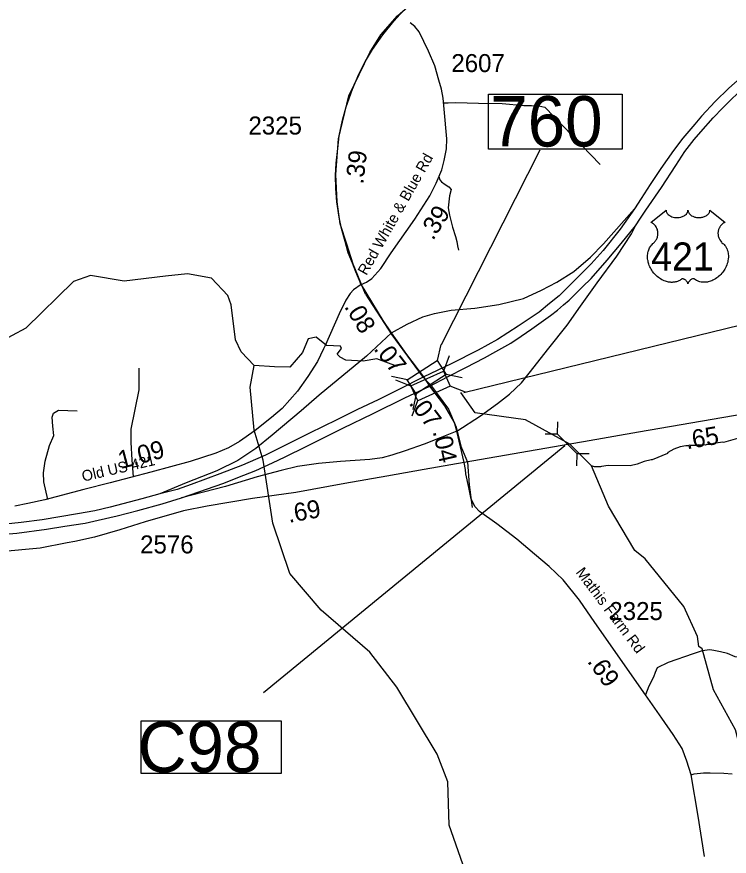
# Model space of a CAD drawing. Extents: x 1248224 to 1454986, y 825081 to 985870.
# Drawn here: x 1408611 to 1413562, y 877589 to 883421 of the extents above; entities that cross this region are included whole.
import ezdxf

# ---------------------------------------------------------------- set-up
doc = ezdxf.new("R2010")
doc.units = 0
for name, color, linetype in [('Exist Hydrographic Misc Water Feature', 7, 'Continuous'), ('Exist Road Non-System Type 51', 7, 'Continuous'), ('Exist Road Primary Interstate Ramp 1 Lane Attributed', 7, 'Continuous'), ('Exist Road Primary US Divided Attributed', 7, 'Continuous'), ('Exist Road Primary US Service Attributed', 7, 'Continuous'), ('Exist Road Primary US Shield CELL', 7, 'Continuous'), ('Exist Road Primary US Shield Number Label', 7, 'Continuous'), ('Exist Road Primary US Structure Standard Bridge CELL', 7, 'Continuous'), ('Exist Road Primary US Structure Standard Bridge Number Label', 7, 'Continuous'), ('Exist Road Secondary Mileage Hundredths English Label', 7, 'Continuous'), ('Exist Road Secondary Structure Culvert CELL', 7, 'Continuous'), ('Exist Road Secondary Structure Culvert Number Label', 7, 'Continuous'), ('Exist Road Secondary Type 51 Attributed', 7, 'Continuous'), ('Exist Road Secondary Type 51 Label', 7, 'Continuous'), ('Exist Road Secondary Type 51 Number Label', 7, 'Continuous')]:
    doc.layers.add(name, color=color, linetype=linetype)

msp = doc.modelspace()

# ---------------------------------------------------------------- linework, layer by layer
at = {"layer": 'Exist Hydrographic Misc Water Feature'}
for points in [[(1409643.4, 881618.9), (1409356.3, 881585.2), (1409124.3, 881622.8), (1409006.3, 881582.5), (1408674.3, 881257.6), (1408387.2, 881105.8), (1407870.3, 881099.8), (1407673.2, 881212.1), (1407649.2, 881278.3), (1407643.5, 881298.1), (1407709.2, 881342.7), (1407827.2, 881409.2), (1407839.2, 881599.5), (1407817.7, 881654.6)], [(1410260.3, 880999.1), (1410170.3, 881092.9), (1410130.3, 881175.8), (1410101.3, 881419.3), (1410078.3, 881485.4), (1409963.2, 881606), (1409797.3, 881635.5), (1409643.4, 881618.9)], [(1411257.3, 880990.3), (1411113.3, 881044.3), (1411019.1, 881028.1), (1410897, 881035.9), (1410858.7, 881055.9), (1410837.1, 881077.6), (1410867, 881115.9), (1410860.4, 881132.5), (1410763.9, 881137.5), (1410690.7, 881195.8), (1410635.7, 881184.1), (1410595.8, 881087.6), (1410509.3, 880987.6), (1410402.3, 880989.7), (1410260.3, 880999.1)], [(1411478.4, 876349), (1411652.4, 876713.2), (1411643.3, 877061.4), (1411738.4, 877276.2), (1411726.3, 877486.6), (1411615.3, 877803.9), (1411605.3, 878106.1), (1411533.3, 878297.9), (1411251.3, 878763.2), (1411063.3, 879006.7), (1410727.3, 879299), (1410507.3, 879553), (1410389.3, 879903.4), (1410322.3, 880341.3), (1410260.3, 880549.4), (1410232.3, 880848.7), (1410260.3, 880999.1)], [(1414776.4, 876574.8), (1414498.4, 876823.3), (1414409.4, 876949.8), (1414364.4, 877216.7), (1414339.4, 877233.6), (1414332.4, 877319.1), (1414244.4, 877504.7), (1413796.4, 878002.9), (1413674.4, 878199), (1413604.4, 878466.4), (1413451.4, 878745.2), (1413373.4, 879029.1), (1413349.4, 879046), (1413342.4, 879115.1), (1413246.3, 879323.8), (1412977.3, 879654.3), (1412904.8, 879713.3), (1412722.6, 880021.1), (1412605.4, 880302.2), (1412453.6, 880451.9), (1412146.3, 880619.8), (1411796.3, 880669.5), (1411695.6, 880811.6)], [(1413634.3, 880496.3), (1413521.7, 880462.7), (1413517.4, 880464.9), (1413453.5, 880456.3), (1413429.4, 880448.8), (1413405.4, 880449.4), (1413397.3, 880445.5), (1413347.4, 880446.6), (1413333.2, 880443), (1413293.2, 880441.8), (1413285.2, 880444.1), (1413277.1, 880440.2), (1413259.2, 880440.6), (1413221.1, 880433.4), (1413176.7, 880416.5), (1413134.2, 880393.4), (1413132.1, 880387.4), (1413027.1, 880341.8), (1413019.8, 880343), (1412970.8, 880331), (1412922.4, 880312), (1412874.2, 880301.2), (1412720.2, 880304.5), (1412674.1, 880297.6), (1412666.1, 880293.8), (1412626.1, 880294.7), (1412605.4, 880302.2)]]:
    msp.add_lwpolyline(points, dxfattribs=at)
at = {"layer": 'Exist Road Non-System Type 51'}
for points in [[(1411034.7, 881494.3), (1410948.7, 881701.6), (1410903.4, 881840.3), (1410858.2, 881981.8), (1410838.4, 882134.7), (1410827.1, 882324.4), (1410846.9, 882572.1), (1410917.6, 882872.2), (1411064.7, 883172.3), (1411141.1, 883295.4), (1411257, 883428.5), (1411328.8, 883489.9)], [(1411573.4, 882824), (1411608.7, 882823.4), (1411661.7, 882825.3), (1411819, 882821.4), (1411984.2, 882819.4), (1412135.6, 882803.7), (1412188.7, 882805.3), (1412237.9, 882801.3), (1412281.1, 882793.9), (1412665.8, 882395.2)], [(1411543.3, 882312), (1411549.9, 882287.7), (1411561.7, 882273.9), (1411587.3, 882256.2), (1411612.9, 882240.5), (1411628.6, 882220.8), (1411618.8, 882177.5), (1411608.9, 882092.9), (1411616.8, 882043.7), (1411638.4, 881959.1), (1411660.1, 881894.2), (1411669.9, 881860.7), (1411673.8, 881829.2), (1411679.7, 881799.7)], [(1411034.7, 881494.3), (1411218.2, 881212.3), (1411427.8, 880923.8), (1411486.8, 880864.8), (1411611.3, 880694.3), (1411663.7, 880569.8), (1411696.4, 880438.6), (1411742.3, 880327.2), (1411755.4, 880169.8), (1411775.1, 880012.5)], [(1409421.1, 880223.8), (1409412.6, 880342.7), (1409407, 880464.4), (1409407, 880555), (1409460.7, 880829.6), (1409460.7, 880979.6)], [(1408827, 880068), (1408798.7, 880189.8), (1408795.9, 880252.1), (1408807.2, 880334.2), (1408838.3, 880441.7), (1408869.5, 880512.5), (1408861, 880577.6), (1408858.1, 880639.9), (1408866.6, 880668.2), (1408900.6, 880688), (1409030.7, 880682.4)], [(1413701.9, 878966.6), (1413651.1, 878969.8), (1413603.6, 878974.8), (1413549.6, 878997.7), (1413500.4, 879009.2), (1413454.6, 879019), (1413426.7, 879023.9), (1413372.7, 879015.7), (1413312.1, 878996.1), (1413136.8, 878933.8), (1413061.4, 878897.7), (1413046.7, 878864.9), (1413035.2, 878833.8), (1413004.1, 878771.5), (1412978.9, 878710)], [(1413296.3, 878154.1), (1413318.6, 878161.9), (1413382.9, 878168), (1413428.7, 878169.5), (1413525.1, 878166.4), (1413583.2, 878161.9)]]:
    msp.add_lwpolyline(points, dxfattribs=at)
at = {"layer": 'Exist Road Primary Interstate Ramp 1 Lane Attributed'}
for points in [[(1411215.9, 881224.3), (1411324.9, 881285.6), (1411431.6, 881335.5), (1411513.4, 881360.5), (1411629.2, 881383.2), (1411794.9, 881396.8), (1411960.7, 881421.8), (1412133.3, 881462.7), (1412257, 881521.7), (1412363.8, 881576.2), (1412481.8, 881651.2), (1412598.8, 881751.1), (1412687.4, 881844.2), (1412902.5, 882086)], [(1411670, 880543), (1411833.5, 880647.5), (1411951.6, 880733.8), (1412035.6, 880799.6), (1412117.4, 880876.8), (1412170.8, 880944.9), (1412309.3, 881117.5), (1412435.3, 881278.8), (1412527.3, 881410.5), (1412643.1, 881571.7), (1412780.5, 881757.9), (1412881.5, 881912.3), (1412909.3, 881968.5)], [(1411215.9, 881224.3), (1411042.2, 881063), (1410712.9, 880792.8), (1410586.9, 880683.8), (1410384.8, 880513.5), (1410272.4, 880422.7), (1410147.5, 880338.7), (1410001, 880266), (1409787.6, 880184.2), (1409604.8, 880107)], [(1411670, 880543), (1411554.2, 880495.3), (1411443, 880452.2), (1411309, 880404.5), (1411218.2, 880375), (1411150, 880356.8), (1411063.8, 880345.5), (1410859.4, 880331.8), (1410708.4, 880318.2), (1410560.8, 880295.5), (1410447.2, 880268.3), (1410282.6, 880225.1), (1410062.3, 880157), (1409754.7, 880079.8)]]:
    msp.add_lwpolyline(points, dxfattribs=at)
at = {"layer": 'Exist Road Primary US Divided Attributed'}
for points in [[(1414397.2, 883462.1), (1414274.1, 883409.9), (1414175.3, 883358.8), (1414064.6, 883298.6), (1413956.7, 883231.6), (1413816.5, 883135.1), (1413714.3, 883061.3), (1413637.7, 882995.5), (1413558.2, 882923.9), (1413464.5, 882832), (1413369.2, 882730.9), (1413322, 882675.3), (1413239.1, 882577.6), (1413173.9, 882491.3), (1413085.3, 882366.4), (1413012.1, 882255.2), (1412949.6, 882157.5), (1412902.5, 882086)], [(1412909.3, 881968.5), (1412945.7, 882020.7), (1412983.1, 882077.5), (1413090.4, 882234.7), (1413191.5, 882388), (1413253.3, 882485.1), (1413319.2, 882568), (1413365.2, 882621.9), (1413449.2, 882718.4), (1413516.8, 882788.2), (1413582.6, 882854.1), (1413643.3, 882908), (1413763.1, 883007.4), (1413874.4, 883093.7), (1414001, 883178.2), (1414129.9, 883254.9), (1414228.6, 883308.2), (1414356.4, 883371.3), (1414479.6, 883420.7), (1414613.5, 883472.9)], [(1412902.5, 882086), (1412804.9, 881945.2), (1412685.1, 881796.5), (1412602.2, 881703.4), (1412480.1, 881581.9), (1412379.1, 881482), (1412312.7, 881429.8), (1412240, 881369.6), (1412094.7, 881270.8), (1411952.2, 881178.8), (1411818.2, 881103.9), (1411629.2, 881009.7), (1411439, 880920)], [(1411481, 880855.3), (1411603.1, 880920), (1411732.5, 880983.6), (1411860.2, 881050.5), (1411939.7, 881094.8), (1412044.7, 881153.9), (1412116.3, 881201.5), (1412191.2, 881252.6), (1412270.1, 881310.5), (1412320.1, 881345.7), (1412367.7, 881382.1), (1412409.8, 881419.5), (1412448.4, 881452.5), (1412493.2, 881496.7), (1412543.2, 881545.6), (1412602.8, 881602.3), (1412714.6, 881729.5), (1412811.1, 881845.3), (1412909.3, 881968.5)], [(1411439, 880920), (1411260.7, 880830.3), (1411121.7, 880759.9), (1410978.6, 880691.8), (1410835.5, 880620.2), (1410645.4, 880527.1), (1410469.9, 880440.8), (1410338.8, 880376.1), (1410269.6, 880344.3), (1410178.7, 880306.9), (1410022.6, 880245.6), (1409822.2, 880171.8), (1409726.3, 880137.7), (1409604.8, 880107)], [(1409754.7, 880079.8), (1410049.9, 880179.7), (1410147.5, 880219.4), (1410273, 880269.4), (1410387.6, 880322.8), (1410476.2, 880363.6), (1410622.1, 880436.3), (1410877, 880562.3), (1411086.5, 880665.6), (1411307.9, 880773.5), (1411481, 880855.3)], [(1409604.8, 880107), (1409481, 880071.8), (1409259.6, 880015.1), (1409154, 879989), (1409033.7, 879967.4), (1408787.3, 879925.4), (1408642, 879908.3), (1408488.7, 879891.3), (1408320.7, 879880), (1408107.2, 879864.1), (1407585.2, 879847.7), (1405296.8, 879771.1)], [(1405495.2, 879708.1), (1405775.1, 879718.7), (1406038, 879729), (1406286.1, 879739.2), (1406543.2, 879746), (1406774.3, 879753.9), (1407005.3, 879763), (1407252.3, 879769.8), (1407503.8, 879778.9), (1407822.2, 879790.3), (1408038.5, 879799.3), (1408263.9, 879805), (1408417.7, 879816.4), (1408611.3, 879834.5), (1408817.4, 879861.8), (1408945.7, 879881.1), (1409085.9, 879903.8), (1409175.6, 879924.2), (1409307.9, 879953.8), (1409453.2, 879990.1), (1409620.7, 880037.8), (1409754.7, 880079.8)]]:
    msp.add_lwpolyline(points, dxfattribs=at)
at = {"layer": 'Exist Road Primary US Service Attributed'}
msp.add_lwpolyline([(1411004.7, 881562), (1410951.9, 881523.7), (1410928.2, 881497.3), (1410896.5, 881451), (1410851.6, 881357.3), (1410755.2, 881141.9), (1410742, 881114.2), (1410699.7, 881025.7), (1410632.4, 880921.3), (1410561.1, 880820.9), (1410454.2, 880699.4), (1410381.6, 880636), (1410268, 880546.2), (1410158.4, 880470.9), (1410083.2, 880427.3), (1409993.4, 880389), (1409816.5, 880330.9), (1409541.8, 880258.2), (1409260.6, 880184.2), (1409077.1, 880136.7), (1408806.4, 880064), (1408688.9, 880038.9), (1408596.5, 880021.8)], dxfattribs=at)
at = {"layer": 'Exist Road Primary US Shield CELL'}
msp.add_lwpolyline([(1413122.9, 882076.8), (1413123.2, 882072.4), (1413124.3, 882067.2), (1413125.1, 882064.5), (1413127.5, 882059.4), (1413131.6, 882053.3), (1413137.2, 882047.3), (1413143.5, 882042.1), (1413147.8, 882039.3), (1413155, 882035.4), (1413163.3, 882032), (1413172.4, 882029.3), (1413181.8, 882027.5), (1413192, 882026.3), (1413202.1, 882026.1), (1413213, 882027), (1413225.1, 882029.3), (1413230.7, 882030.7), (1413236.9, 882032.9), (1413242.7, 882035.2), (1413249, 882038.6), (1413254.1, 882041.9), (1413258.1, 882044.8), (1413263.7, 882050.2), (1413268.2, 882055.8), (1413270.1, 882058.9), (1413271.7, 882061.9), (1413274, 882068.3), (1413274.6, 882071.2), (1413275, 882077), (1413275.4, 882072.1), (1413275.9, 882069), (1413276.7, 882066), (1413278, 882062.8), (1413280.2, 882058.3), (1413282.7, 882054.5), (1413287.5, 882048.9), (1413290.4, 882046.2), (1413293.1, 882044), (1413300.3, 882039), (1413308.8, 882034.7), (1413312.9, 882032.9), (1413317.2, 882031.4), (1413322.6, 882029.8), (1413328.2, 882028.5), (1413333.7, 882027.5), (1413339.4, 882026.7), (1413345.1, 882026.3), (1413349.8, 882026.1), (1413355.6, 882026.2), (1413360.9, 882026.5), (1413366.4, 882027.1), (1413372.4, 882028.2), (1413377.3, 882029.2), (1413383.7, 882030.9), (1413389.4, 882033), (1413394.5, 882035.2), (1413401.1, 882038.6), (1413406.5, 882042), (1413410.3, 882045.1), (1413415, 882049.4), (1413419.4, 882054.5), (1413422, 882058.2), (1413423.8, 882062), (1413425.5, 882066), (1413426.5, 882070.3), (1413427, 882074), (1413427.1, 882077.2), (1413533.4, 881992.5), (1413530.9, 881991.5), (1413525.1, 881988.7), (1413520.5, 881986), (1413513.2, 881980.9), (1413510.1, 881978), (1413506.9, 881975.1), (1413504.1, 881971.9), (1413501.5, 881969), (1413498.4, 881964.7), (1413495.7, 881960.5), (1413493, 881955.7), (1413491, 881951.7), (1413487.7, 881943.1), (1413486.2, 881937.7), (1413485.2, 881933.1), (1413483.9, 881923.7), (1413483.6, 881919.1), (1413483.6, 881914.7), (1413483.8, 881910), (1413484.3, 881905.4), (1413485.1, 881900.7), (1413485.9, 881896.6), (1413487.2, 881891.5), (1413489.1, 881885.6), (1413491.4, 881879.9), (1413496.2, 881870.6), (1413502.5, 881861.2), (1413506.9, 881856), (1413511.3, 881851.4), (1413517.9, 881845.9), (1413521.4, 881842.8), (1413525.5, 881838.7), (1413532.2, 881831), (1413534.9, 881827.3), (1413537.6, 881823.2), (1413540.1, 881819), (1413542.6, 881814.5), (1413544.6, 881810.6), (1413548.4, 881801.4), (1413551.1, 881792.6), (1413552.4, 881787.9), (1413554.3, 881777.5), (1413555.1, 881772.4), (1413555.9, 881762.2), (1413555.9, 881749.9), (1413555, 881738.2), (1413552.8, 881724.6), (1413551, 881716.4), (1413548.2, 881706.9), (1413545.5, 881698.7), (1413540.6, 881686.6), (1413536.3, 881677.8), (1413530.7, 881667.5), (1413526.9, 881661.3), (1413522.4, 881654.6), (1413516.9, 881647), (1413510.3, 881638.8), (1413502.5, 881630.2), (1413496.1, 881623.8), (1413487.9, 881616.4), (1413482.8, 881612.3), (1413475.7, 881606.9), (1413465.9, 881600.4), (1413456.2, 881594.8), (1413448, 881590.6), (1413440.7, 881587.4), (1413431.3, 881583.8), (1413415.6, 881579.5), (1413409.9, 881578.3), (1413403.1, 881577.3), (1413396.8, 881576.7), (1413390.6, 881576.3), (1413382.4, 881576.3), (1413374.1, 881576.9), (1413366.3, 881578.1), (1413358.2, 881579.8), (1413349.8, 881582.3), (1413342.1, 881585.3), (1413334.3, 881589.1), (1413321.2, 881597.4), (1413317.4, 881599.4), (1413315.2, 881600), (1413310.1, 881600.2), (1413305.4, 881599.2), (1413300.5, 881597.3), (1413297.5, 881595.7), (1413293.6, 881593.1), (1413290.6, 881590.8), (1413286.9, 881587.3), (1413284.4, 881584.4), (1413282.5, 881582.1), (1413278.8, 881576.3), (1413277.5, 881573.5), (1413276.1, 881570), (1413274.9, 881564.7), (1413273.2, 881571.3), (1413271.3, 881575.7), (1413269, 881579.5), (1413266.7, 881582.8), (1413263, 881587.1), (1413259.6, 881590.3), (1413255.6, 881593.6), (1413251.4, 881596.2), (1413247.9, 881597.9), (1413244.8, 881599.1), (1413241, 881600), (1413237.8, 881600.3), (1413235.3, 881600.2), (1413231.7, 881599.4), (1413226.9, 881596), (1413222.4, 881592.8), (1413217.4, 881589.7), (1413211.5, 881586.6), (1413207.2, 881584.6), (1413202, 881582.6), (1413196, 881580.6), (1413189.5, 881578.9), (1413182.8, 881577.6), (1413176.9, 881576.6), (1413170.5, 881576.1), (1413164.8, 881575.9), (1413158.8, 881575.9), (1413153.3, 881576.4), (1413146.8, 881576.9), (1413138.8, 881578.1), (1413132.1, 881579.6), (1413125.1, 881581.5), (1413117.9, 881583.8), (1413110.1, 881586.7), (1413100.5, 881590.9), (1413093.8, 881594.4), (1413083.1, 881600.5), (1413070.7, 881609.1), (1413061.3, 881616.7), (1413054.5, 881622.9), (1413044.4, 881633.2), (1413038.4, 881639.9), (1413029.1, 881652), (1413023.1, 881660.7), (1413019.3, 881667.1), (1413013.6, 881677.4), (1413010.5, 881683.9), (1413006.5, 881693.3), (1413003.3, 881701.9), (1413000.7, 881710.1), (1412999.3, 881715.3), (1412997.3, 881724.4), (1412996.1, 881730.9), (1412994.9, 881739.7), (1412994.2, 881749.1), (1412994.1, 881757.7), (1412994.3, 881764.8), (1412995.1, 881773.2), (1412996.5, 881782), (1412998.2, 881789.6), (1412999.8, 881795.1), (1413002, 881801.8), (1413005, 881809.1), (1413008.5, 881816.1), (1413011.9, 881822), (1413016.1, 881828.3), (1413020.2, 881833.6), (1413025.7, 881839.5), (1413031.3, 881844.9), (1413036.5, 881849.1), (1413042.6, 881855.1), (1413045.8, 881858.8), (1413049.7, 881863.9), (1413052.8, 881868.6), (1413055.2, 881872.8), (1413058.5, 881879), (1413060.4, 881883.6), (1413062.8, 881890.8), (1413064.1, 881895.8), (1413065.3, 881902.3), (1413066.1, 881908.4), (1413066.5, 881916), (1413066.3, 881922.3), (1413065.4, 881929.6), (1413064.1, 881936.6), (1413062.4, 881942.8), (1413059.8, 881949.8), (1413057.4, 881955), (1413053.3, 881962), (1413048.8, 881968.4), (1413044.1, 881973.7), (1413039.4, 881978.4), (1413034.8, 881981.9), (1413030.6, 881985), (1413025.2, 881988.3), (1413019.9, 881990.8), (1413016.7, 881992.2)], close=True, dxfattribs=at)
at = {"layer": 'Exist Road Primary US Structure Standard Bridge CELL'}
for p, q in [((1411556.7, 881144.3), (1411532.8, 881033.7)), ((1411615.7, 881065.1), (1411575.5, 880959.3)), ((1411325.7, 880897.5), (1411215.1, 880921.3)), ((1411706.3, 880912.5), (1411595.7, 880936.4)), ((1411350.3, 880855.8), (1411244.5, 880896)), ((1411728.8, 880813.5), (1411623, 880853.7)), ((1411396.7, 880752.5), (1411356.5, 880646.7)), ((1411387.1, 880802.4), (1411363.3, 880691.7))]:
    msp.add_line(p, q, dxfattribs=at)
for points in [[(1411595.7, 880936.4), (1411387.4, 880801.9), (1411324.6, 880899.2), (1411532.8, 881033.7)], [(1411623, 880853.7), (1411396.9, 880752.1), (1411349.4, 880857.7), (1411575.5, 880959.3)]]:
    msp.add_lwpolyline(points, close=True, dxfattribs=at)
at = {"layer": 'Exist Road Primary US Structure Standard Bridge Number Label'}
for p, q in [((1411561.7, 881144.4), (1412248.5, 882497)), ((1411717.8, 880811.4), (1413642.8, 881279.6))]:
    msp.add_line(p, q, dxfattribs=at)
msp.add_lwpolyline([(1411888.4, 882884.1), (1412817.4, 882884.1), (1412817.4, 882500), (1411888.4, 882500)], close=True, dxfattribs=at)
at = {"layer": 'Exist Road Secondary Structure Culvert CELL'}
for p, q in [((1412368.9, 880607.8), (1412366.2, 880524.6)), ((1412282.9, 880522.8), (1412366.2, 880524.6)), ((1412366.2, 880524.6), (1412505.6, 880383.5)), ((1412502.9, 880300.3), (1412505.6, 880383.5)), ((1412588.9, 880385.3), (1412505.6, 880383.5))]:
    msp.add_line(p, q, dxfattribs=at)
at = {"layer": 'Exist Road Secondary Structure Culvert Number Label'}
msp.add_line((1412418.6, 880439.6), (1410325.2, 878724.1), dxfattribs=at)
msp.add_lwpolyline([(1409474.9, 878529.3), (1410448.6, 878529.3), (1410448.6, 878162.9), (1409474.9, 878162.9)], close=True, dxfattribs=at)
at = {"layer": 'Exist Road Secondary Type 51 Attributed'}
for points in [[(1411004.7, 881562), (1410967.5, 881648.2), (1410942.9, 881708), (1410914.8, 881781.9), (1410891.9, 881859.2), (1410867.3, 881950.7), (1410851.5, 882029.8), (1410835.7, 882135.3), (1410828.6, 882226.8), (1410826.9, 882318.2), (1410830.4, 882404.4), (1410840.9, 882504.6), (1410851.5, 882594.3), (1410874.3, 882703.3), (1410900.7, 882794.8), (1410942.9, 882917.8), (1410988.6, 883021.6), (1411034.3, 883113), (1411083.5, 883193.9), (1411155.6, 883295.9), (1411231.1, 883390.9), (1411296.2, 883463)], [(1411004.7, 881562), (1411041.3, 881576.1), (1411078.2, 881602.5), (1411099.3, 881625.4), (1411141.5, 881671.1), (1411213.6, 881781.9), (1411377, 882014), (1411480.7, 882177.5), (1411526.4, 882265.4), (1411565.1, 882356.9), (1411580.9, 882421.9), (1411596.7, 882502.8), (1411598.5, 882573.2), (1411580.9, 882778.9), (1411573.9, 882856.3), (1411561.6, 882917.8), (1411544, 882981.2), (1411515.9, 883079.6), (1411471.9, 883181.6), (1411406.9, 883315.3), (1411377, 883354), (1411345.4, 883378.6)], [(1411215.9, 881224.3), (1411156.9, 881310.5), (1410999, 881569.4)], [(1411439, 880920), (1411320.4, 881074.4), (1411215.9, 881224.3)], [(1411481, 880855.3), (1411461.1, 880888.2), (1411439, 880920)], [(1414948.3, 880887.4), (1414749.9, 880858.8), (1413982, 880715.9), (1413591.8, 880647.5), (1412931.5, 880535.4), (1412548, 880467), (1412453.6, 880451.9), (1411719.2, 880323.7)], [(1411670, 880543), (1411653.6, 880602.1), (1411584.9, 880717.9), (1411481, 880855.3)], [(1411719.2, 880323.7), (1411670, 880543)], [(1411719.2, 880323.7), (1411442.4, 880275.3), (1411183.2, 880229.3), (1410890, 880178.5), (1410550.5, 880116.8), (1410249.4, 880075), (1409932.9, 880020.7), (1409769.6, 879988), (1409503.7, 879911.7), (1409326.6, 879857.2), (1409150.1, 879806.7), (1409015, 879774.4), (1408962.2, 879766.4), (1408773.7, 879730.1), (1408493.2, 879702.8), (1408220.8, 879696), (1408120.8, 879693.8)], [(1413391, 877586.4), (1413346.9, 877866.6), (1413296.3, 878154.1), (1413267.7, 878249), (1413234.6, 878337.2), (1413172.9, 878434.3), (1413093.5, 878549), (1412978.9, 878710), (1412626.7, 879211.7), (1412520.9, 879368.3), (1412408.9, 879508.4), (1412309.7, 879601.1), (1412208.3, 879687.1), (1412084.9, 879790.8), (1411946, 879898.9), (1411826.2, 879983.3), (1411795.5, 880017.3), (1411768.3, 880069.6), (1411751.2, 880151.3), (1411732.5, 880245.6), (1411728, 880276.2), (1411719.2, 880323.7)]]:
    msp.add_lwpolyline(points, dxfattribs=at)

# ---------------------------------------------------------------- texts
at = {"layer": 'Exist Road Primary US Shield Number Label'}
msp.add_text('421', height=195, dxfattribs=at).set_placement((1413019.1, 881658.1))
at = {"layer": 'Exist Road Primary US Structure Standard Bridge Number Label'}
msp.add_text('760', height=350, dxfattribs=at).set_placement((1411900.9, 882519.7))
at = {"layer": 'Exist Road Secondary Mileage Hundredths English Label'}
for s, rotation, p in [('.39', 83.29308, (1411018.4, 882254.3)), ('.39', 57.6212, (1411503.3, 881862.1)), ('.08', 301.36854, (1410883.6, 881406.8)), ('.07', 307.53804, (1411086.8, 881112.6)), ('.07', 307.09644, (1411331.5, 880736.1)), ('.65', 9.63866, (1413267.5, 880416.1)), ('.04', 282.64356, (1411500.7, 880539.6)), ('1.09', 14.81826, (1409333.1, 880278.3)), ('.69', 10.31302, (1410502.2, 879904.7)), ('.69', 305.06966, (1412571.6, 878942))]:
    msp.add_text(s, height=125, rotation=rotation, dxfattribs=at).set_placement(p)
at = {"layer": 'Exist Road Secondary Structure Culvert Number Label'}
msp.add_text('C98', height=350, dxfattribs=at).set_placement((1409452.7, 878172.7))
at = {"layer": 'Exist Road Secondary Type 51 Label'}
for s, rotation, p in [('Red White & Blue Rd', 60.5453, (1411040.8, 881619.2)), ('Old US 421', 13.00703, (1409072.3, 880190.8)), ('Mathis Farm Rd', 306.97247, (1412491.7, 879560.6))]:
    msp.add_text(s, height=75, rotation=rotation, dxfattribs=at).set_placement(p)
at = {"layer": 'Exist Road Secondary Type 51 Number Label'}
for s, p in [('2607', (1411630.7, 883036.6)), ('2325', (1410220.7, 882603)), ('2576', (1409468, 879692.8)), ('2325', (1412728.5, 879229.8))]:
    msp.add_text(s, height=125, dxfattribs=at).set_placement(p)

doc.saveas('drawing.dxf')
